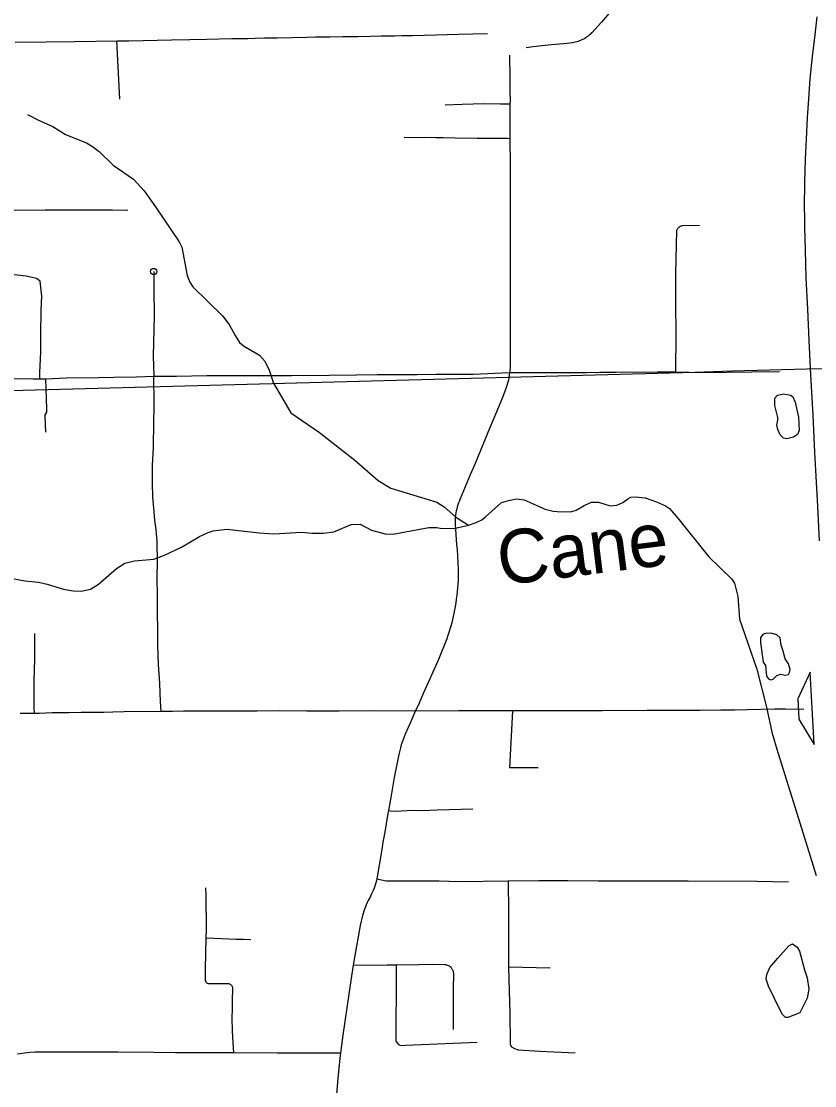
# Model space of a CAD drawing. Extents: x -19 to 366, y -4 to 359.
# Drawn here: x 154.399 to 155.582, y 181.938 to 183.524 of the extents above; entities that cross this region are included whole.
import ezdxf

# ---------------------------------------------------------------- set-up
doc = ezdxf.new("R2010")
doc.units = 0
for name, color, linetype in [('R_Exist Surface Annot', 7, 'Continuous'), ('R_ROW', 7, 'Continuous'), ('R_ROW Annot', 7, 'Continuous'), ('R_Temp Easement', 7, 'Continuous'), ('R_Xsect Slope', 7, 'Continuous'), ('Sheet Fence', 7, 'Continuous')]:
    doc.layers.add(name, color=color, linetype=linetype)

msp = doc.modelspace()

# ---------------------------------------------------------------- linework, layer by layer
at = {"layer": 'R_Exist Surface Annot'}
msp.add_lwpolyline([(155.5892, 182.7503), (155.5866, 182.8016), (155.5843, 182.8466), (155.5825, 182.8824), (155.5796, 182.9374), (155.5766, 182.9976), (155.5741, 183.0486), (155.5718, 183.0953), (155.5696, 183.1424), (155.5682, 183.1832), (155.5674, 183.2179), (155.5673, 183.2325), (155.5671, 183.2473), (155.5675, 183.2842), (155.5683, 183.319), (155.5697, 183.3486), (155.5713, 183.3807), (155.5733, 183.409), (155.5755, 183.4385), (155.5788, 183.4718), (155.5826, 183.5041), (155.5858, 183.531)], dxfattribs=at)
at = {"layer": 'R_ROW'}
for points in [[(155.2785, 183.5399), (155.2644, 183.5232), (155.2499, 183.5075), (155.2486, 183.5062), (155.2472, 183.5049), (155.2458, 183.5036), (155.2442, 183.5023), (155.2427, 183.5011), (155.241, 183.5), (155.2393, 183.4989), (155.2376, 183.4979), (155.2361, 183.4971), (155.2338, 183.4961), (155.2316, 183.4952), (155.2296, 183.4945), (155.2274, 183.4938), (155.2253, 183.4933), (155.2232, 183.4928), (155.221, 183.4924), (155.208, 183.4908), (155.1893, 183.4892), (155.1624, 183.4865), (155.1521, 183.485)], [(154.5417, 183.4952), (154.5598, 183.4955), (154.6234, 183.4968), (154.6506, 183.4972), (154.676, 183.4977), (154.7135, 183.4988), (154.7369, 183.4989), (154.7483, 183.4991), (154.7621, 183.4996), (154.7807, 183.5), (154.8245, 183.5008), (154.8378, 183.5011), (154.8599, 183.5015), (154.8782, 183.5017), (154.9012, 183.5017), (154.9202, 183.5022), (154.9357, 183.5026), (154.9557, 183.5029), (154.9669, 183.5031), (154.9825, 183.5033), (155.0001, 183.5036), (155.0181, 183.5043), (155.0516, 183.5051), (155.0726, 183.5057), (155.0944, 183.5061)], [(154.3904, 183.4932), (154.4363, 183.4939), (154.4788, 183.4943), (154.5417, 183.4952)], [(154.5464, 183.4084), (154.5417, 183.4952)], [(155.1274, 183.474), (155.1276, 183.4389), (155.1277, 183.4204), (155.128, 183.4064), (155.1279, 183.4008)], [(155.1279, 183.4008), (155.1246, 183.4011), (155.1136, 183.4012), (155.0886, 183.4013), (155.0732, 183.4009), (155.0564, 183.4004), (155.0314, 183.3994)], [(155.1279, 183.4008), (155.1279, 183.391), (155.1279, 183.3688), (155.1278, 183.3492)], [(155.1278, 183.3492), (155.1242, 183.3496), (155.1021, 183.3499), (155.0788, 183.35), (155.0463, 183.3505), (155.0284, 183.3508), (155.0172, 183.351), (155.0099, 183.3512), (154.9703, 183.351)], [(155.1278, 183.3492), (155.128, 183.3106), (155.1281, 183.2838), (155.128, 183.2551), (155.1281, 183.2345), (155.1281, 183.2121), (155.1281, 183.1918), (155.1282, 183.172), (155.1281, 183.1562), (155.1283, 183.1388), (155.1283, 183.1201), (155.128, 183.0818), (155.1282, 183.0652), (155.1282, 183.0497), (155.1282, 183.0337), (155.1283, 183.0188), (155.1282, 183.0093), (155.1277, 183.0029), (155.1274, 183.001)], [(154.5583, 183.2425), (154.5352, 183.2432), (154.4738, 183.243), (154.4349, 183.2428), (154.3782, 183.2423), (154.3204, 183.2426), (154.2751, 183.2414), (154.2544, 183.241)], [(155.4106, 183.2203), (155.3848, 183.2196), (155.3836, 183.2193), (155.3825, 183.219), (155.3815, 183.2186), (155.3805, 183.218), (155.3796, 183.2173), (155.3787, 183.2165), (155.378, 183.2157), (155.3773, 183.2147), (155.3768, 183.2137), (155.3763, 183.2127), (155.3746, 183.1485), (155.3748, 183.1049), (155.3749, 183.0582), (155.3747, 183.002)], [(154.4272, 182.9917), (154.4272, 183.0017), (154.4278, 183.011), (154.4284, 183.0321), (154.4285, 183.0583), (154.4293, 183.0934), (154.4299, 183.1149), (154.4276, 183.1371), (154.4222, 183.1412), (154.4068, 183.1445), (154.3473, 183.1512)], [(154.5968, 183.1516), (154.5972, 183.1255), (154.5975, 183.0849), (154.5961, 183.0258), (154.5968, 182.9955)], [(154.5968, 182.9955), (154.6309, 182.9958), (154.6761, 182.9965), (154.7093, 182.9965), (154.8022, 182.9968), (154.8586, 182.9973), (154.899, 182.9976), (154.9298, 182.9982), (154.9897, 182.9981), (155.0177, 182.9985), (155.0439, 182.9986), (155.0731, 182.9985), (155.1274, 183.001)], [(155.1274, 183.001), (155.1268, 182.9972), (155.1259, 182.9899), (155.1217, 182.9775), (155.1165, 182.9639), (155.1083, 182.9435), (155.0975, 182.9176), (155.0758, 182.8653), (155.0685, 182.8486), (155.0638, 182.8369), (155.0587, 182.8247), (155.0538, 182.8128), (155.0525, 182.81), (155.0513, 182.807), (155.0503, 182.8041), (155.0494, 182.801), (155.0485, 182.798), (155.0478, 182.7949), (155.0472, 182.7918), (155.0467, 182.7887), (155.0463, 182.7856), (155.046, 182.7825), (155.0464, 182.7749), (155.0467, 182.7673), (155.0472, 182.7598), (155.0478, 182.7523), (155.0484, 182.7447), (155.0491, 182.7372), (155.0497, 182.7273), (155.0502, 182.7174), (155.0505, 182.7075), (155.0508, 182.6975), (155.0506, 182.6918), (155.0503, 182.6861), (155.0498, 182.6804), (155.0493, 182.6748), (155.0487, 182.6691), (155.0479, 182.6635), (155.047, 182.6578), (155.046, 182.6522), (155.0452, 182.6473), (155.0443, 182.6425), (155.0433, 182.6376), (155.0422, 182.6328), (155.041, 182.628), (155.0397, 182.6232), (155.0384, 182.6185), (155.0369, 182.6138), (155.0354, 182.6091), (155.0337, 182.6044), (155.0211, 182.5732), (155.009, 182.5454), (154.999, 182.5237), (154.991, 182.5048), (154.9866, 182.4966)], [(155.1274, 183.001), (155.1489, 183.0011), (155.1875, 183.0009), (155.2142, 183.0011), (155.242, 183.0012), (155.262, 183.0015), (155.2864, 183.0015), (155.348, 183.0021), (155.3723, 183.0021), (155.3747, 183.002)], [(155.3747, 183.002), (155.4144, 183.001), (155.4886, 183.002), (155.5295, 183.0027)], [(154.3285, 182.9921), (154.3403, 182.992), (154.3787, 182.992), (154.4172, 182.9915), (154.4272, 182.9917)], [(154.4272, 182.9917), (154.4345, 182.9919), (154.4362, 182.9919)], [(154.4359, 182.9124), (154.4352, 182.9353), (154.4352, 182.9378), (154.4359, 182.9395), (154.4374, 182.9421), (154.4376, 182.947), (154.4362, 182.9919)], [(154.4362, 182.9919), (154.4663, 182.993), (154.5146, 182.9938)], [(154.5146, 182.9938), (154.5374, 182.9942)], [(154.5374, 182.9942), (154.5714, 182.9947), (154.5968, 182.9955)], [(154.6079, 182.4959), (154.6071, 182.511), (154.6059, 182.5377), (154.6042, 182.5659), (154.6032, 182.5941), (154.6024, 182.6663), (154.6022, 182.6973), (154.6023, 182.7186), (154.6019, 182.7499), (154.6005, 182.7671), (154.5987, 182.7813), (154.5974, 182.7934), (154.5953, 182.8157), (154.595, 182.8358), (154.5952, 182.8631), (154.5963, 182.8889), (154.5963, 182.8951), (154.5969, 182.9211), (154.5973, 182.9561), (154.5968, 182.9955)], [(154.4191, 182.4931), (154.4185, 182.5007), (154.4185, 182.5101), (154.4187, 182.5421), (154.4195, 182.5732), (154.4196, 182.6122)], [(154.4191, 182.4931), (154.4088, 182.493), (154.3977, 182.493)], [(154.6079, 182.4959), (154.5529, 182.4952), (154.5357, 182.495), (154.5223, 182.4946), (154.505, 182.4944), (154.4889, 182.4943), (154.4703, 182.494), (154.4588, 182.4939), (154.4456, 182.4938), (154.4264, 182.4932), (154.4191, 182.4931)], [(154.9866, 182.4966), (154.9197, 182.4967), (154.8734, 182.4965), (154.8244, 182.4966), (154.7839, 182.4969), (154.7509, 182.4965), (154.7248, 182.4966), (154.6968, 182.4964), (154.6689, 182.4964), (154.6412, 182.4962), (154.6248, 182.4961), (154.6079, 182.4959)], [(154.9866, 182.4966), (154.982, 182.4853), (154.9786, 182.4776), (154.9716, 182.4623), (154.97, 182.4583), (154.9685, 182.4542), (154.9672, 182.4502), (154.9659, 182.4461), (154.9647, 182.442), (154.9635, 182.4378), (154.9625, 182.4337), (154.9616, 182.4295), (154.9555, 182.3976), (154.9501, 182.3677), (154.9466, 182.3482)], [(155.1323, 182.4969), (155.113, 182.4969), (155.0752, 182.4968), (155.051, 182.4968), (154.9866, 182.4966)], [(155.1701, 182.4118), (155.1276, 182.4118), (155.1323, 182.4969)], [(155.4628, 182.4981), (155.4424, 182.4977), (155.4113, 182.4974), (155.3804, 182.4973), (155.3323, 182.4976), (155.2653, 182.497), (155.1701, 182.4968), (155.1323, 182.4969)], [(155.4816, 182.4985), (155.4628, 182.4981)], [(155.5661, 182.499), (155.5385, 182.4993), (155.5224, 182.4992), (155.4816, 182.4985)], [(154.9466, 182.3482), (154.9453, 182.3409), (154.9411, 182.3163), (154.9385, 182.3012), (154.9368, 182.2904), (154.9295, 182.2465)], [(154.9295, 182.2465), (154.9291, 182.2441), (154.9263, 182.2357), (154.9252, 182.2326), (154.924, 182.2294), (154.9226, 182.2263), (154.9212, 182.2232), (154.9198, 182.2202), (154.9166, 182.2142), (154.9151, 182.2111), (154.9137, 182.2079), (154.9124, 182.2047), (154.9111, 182.2015), (154.91, 182.1983), (154.9089, 182.195), (154.908, 182.1917), (154.9045, 182.177), (154.896, 182.1293), (154.8942, 182.1179)], [(154.9295, 182.2465), (154.9434, 182.2438), (154.9733, 182.2435), (154.9982, 182.2436), (155.0224, 182.2435), (155.0513, 182.2428), (155.1254, 182.2434)], [(155.1254, 182.2434), (155.1711, 182.2439), (155.214, 182.2441), (155.2594, 182.2438), (155.3234, 182.2434), (155.3937, 182.2435), (155.4961, 182.2431), (155.5432, 182.2421)], [(155.1254, 182.2434), (155.1259, 182.1971), (155.1256, 182.1603), (155.1259, 182.1156)], [(154.6742, 182.2332), (154.6744, 182.2222), (154.6745, 182.2132), (154.6745, 182.2043), (154.6748, 182.1888), (154.6748, 182.171), (154.6747, 182.1586)], [(154.6747, 182.1586), (154.6734, 182.1118), (154.6735, 182.0964), (154.6736, 182.0955), (154.6738, 182.0946), (154.6741, 182.0938), (154.6745, 182.0931), (154.6751, 182.0924), (154.6757, 182.0918), (154.6764, 182.0913), (154.6772, 182.0909), (154.678, 182.0906), (154.6789, 182.0905), (154.7065, 182.0905), (154.7073, 182.0906), (154.708, 182.0905), (154.7087, 182.0904), (154.7097, 182.0902), (154.7105, 182.0898), (154.7113, 182.0893), (154.712, 182.0886), (154.7127, 182.0879), (154.7132, 182.0871), (154.7136, 182.0863), (154.7139, 182.0854), (154.7141, 182.0848), (154.714, 182.0645), (154.7136, 182.0522), (154.7134, 182.0393), (154.7138, 182.0196), (154.7149, 182.0025), (154.7158, 181.9873)], [(154.6747, 182.1586), (154.6862, 182.158), (154.6972, 182.1575), (154.7083, 182.1571), (154.7194, 182.1567), (154.7305, 182.1565), (154.7415, 182.1563)], [(154.8942, 182.1179), (154.8907, 182.0949), (154.8883, 182.0782), (154.8789, 182.0136), (154.8769, 181.9985), (154.8754, 181.9867)], [(154.8942, 182.1179), (154.9447, 182.1184), (154.9582, 182.1186)], [(154.9582, 182.1186), (154.9581, 182.0746), (154.9577, 182.0358), (154.9577, 182.005), (154.9585, 182.003), (154.9622, 181.9994), (154.9667, 181.9982), (154.9721, 181.9988), (155.0792, 182.0033)], [(154.9582, 182.1186), (154.992, 182.1191), (155.0124, 182.1192), (155.0304, 182.1191), (155.0318, 182.1189), (155.0331, 182.1186), (155.0345, 182.1181), (155.0358, 182.1175), (155.037, 182.1168), (155.0381, 182.116), (155.039, 182.1152), (155.04, 182.1142), (155.0408, 182.1132), (155.0415, 182.1122), (155.0421, 182.1111), (155.0427, 182.1099), (155.0431, 182.1087), (155.0434, 182.1075), (155.0436, 182.1063), (155.0438, 182.1049), (155.0438, 182.1042), (155.0434, 182.0837), (155.0432, 182.0632), (155.0432, 182.0426), (155.0434, 182.0221)], [(155.1259, 182.1156), (155.1259, 182.1144), (155.1269, 182.0799), (155.1275, 182.0469), (155.128, 182.0023), (155.128, 181.9995), (155.1303, 181.9964), (155.1344, 181.9935), (155.1402, 181.9919), (155.1725, 181.9899), (155.2253, 181.9875)], [(155.1259, 182.1156), (155.1877, 182.1138)], [(154.7158, 181.9873), (154.7053, 181.9873), (154.6748, 181.9873), (154.65, 181.9875), (154.6295, 181.9875), (154.5969, 181.9878), (154.5432, 181.9883), (154.5077, 181.9885), (154.4522, 181.9884), (154.432, 181.9885), (154.4198, 181.9882), (154.4123, 181.9876), (154.404, 181.9866), (154.3976, 181.9857), (154.3938, 181.9855)], [(154.8754, 181.9867), (154.8498, 181.9868), (154.8144, 181.9868), (154.7809, 181.9868), (154.7158, 181.9873)], [(154.8754, 181.9867), (154.8745, 181.9792), (154.8713, 181.9488), (154.8681, 181.9143), (154.8664, 181.8924), (154.8642, 181.8685), (154.8615, 181.8451), (154.8583, 181.8187)]]:
    msp.add_lwpolyline(points, dxfattribs=at)
msp.add_circle((154.5968, 183.1516), 0.00473, dxfattribs=at)
at = {"layer": 'R_ROW Annot'}
msp.add_lwpolyline([(154.9466, 182.3482), (154.9494, 182.3477), (154.9568, 182.3474), (154.9837, 182.3489), (154.9972, 182.3486), (155.0196, 182.3496), (155.0723, 182.3509)], dxfattribs=at)
at = {"layer": 'R_Temp Easement'}
for points in [[(154.4086, 183.3854), (154.4251, 183.3769), (154.4466, 183.3677), (154.4655, 183.3557), (154.4967, 183.3433), (154.5054, 183.338), (154.5153, 183.3305), (154.5362, 183.3099), (154.5668, 183.2894), (154.5826, 183.2718), (154.5997, 183.2478), (154.6349, 183.1959), (154.6387, 183.1878), (154.6465, 183.1455), (154.6505, 183.1355), (154.6551, 183.1289), (154.6996, 183.0856), (154.7095, 183.0724), (154.718, 183.0561), (154.7249, 183.0457), (154.7308, 183.0408), (154.7543, 183.0269), (154.7618, 183.0184), (154.7684, 183.0061), (154.7753, 182.9854)], [(154.7753, 182.9854), (154.8011, 182.9412), (154.8439, 182.9116), (154.8964, 182.8705), (154.9312, 182.8404), (154.9505, 182.8287), (155.0191, 182.8078), (155.0299, 182.8009), (155.0465, 182.7862), (155.0659, 182.7734)], [(155.5272, 182.9302), (155.5272, 182.9342), (155.5225, 182.952), (155.5226, 182.963), (155.5265, 182.9672), (155.5354, 182.9691), (155.5466, 182.9672), (155.5495, 182.965), (155.5532, 182.9571), (155.558, 182.9346)], [(155.558, 182.9346), (155.559, 182.9147), (155.5564, 182.9088), (155.5503, 182.9047), (155.5407, 182.9024), (155.5355, 182.9035), (155.5307, 182.9083), (155.5273, 182.916), (155.5259, 182.9224), (155.5272, 182.9302)], [(155.0659, 182.7734), (155.0777, 182.7776), (155.086, 182.7818), (155.0912, 182.7861), (155.1152, 182.8072), (155.1257, 182.8104), (155.1378, 182.8127), (155.1492, 182.8113), (155.1803, 182.7974), (155.1921, 182.7946), (155.2043, 182.7933), (155.2203, 182.7942), (155.2264, 182.7958), (155.2385, 182.8027), (155.2496, 182.8077), (155.26, 182.8077), (155.2773, 182.8025), (155.2872, 182.8033), (155.296, 182.8072), (155.3035, 182.8129), (155.3082, 182.8151), (155.3151, 182.8159), (155.3292, 182.8145), (155.3463, 182.8082), (155.3595, 182.8022), (155.3657, 182.7983), (155.378, 182.7839), (155.4244, 182.7266), (155.4586, 182.693), (155.4626, 182.6872), (155.4674, 182.6674), (155.4699, 182.6337), (155.4781, 182.6109), (155.4958, 182.559), (155.5103, 182.5026), (155.5184, 182.4649), (155.5259, 182.4397), (155.56, 182.3299), (155.5845, 182.2516)], [(154.3782, 182.6954), (154.4047, 182.6906), (154.4253, 182.6887), (154.4381, 182.6859), (154.4626, 182.678), (154.4767, 182.6758), (154.4888, 182.6755), (154.5024, 182.6784), (154.5147, 182.6857), (154.5414, 182.7088), (154.5539, 182.717), (154.5682, 182.7207), (154.5968, 182.7231), (154.6131, 182.7291), (154.6383, 182.7408), (154.6652, 182.7569), (154.678, 182.7628), (154.6855, 182.7652), (154.7059, 182.7677), (154.7539, 182.762), (154.7759, 182.7609), (154.8173, 182.763), (154.8329, 182.7616), (154.8499, 182.7615), (154.8652, 182.7637), (154.8911, 182.7746), (154.9047, 182.7749), (154.9214, 182.7663), (154.9419, 182.7608), (154.9531, 182.7603), (155.0069, 182.77), (155.019, 182.7701), (155.0237, 182.7692), (155.044, 182.7685), (155.0659, 182.7734)], [(155.5352, 182.5856), (155.5322, 182.5948), (155.5307, 182.6056), (155.5257, 182.6101), (155.5171, 182.6129), (155.509, 182.612), (155.5048, 182.6106), (155.5011, 182.606), (155.5011, 182.599), (155.5051, 182.5694)], [(155.5051, 182.5694), (155.5086, 182.5644), (155.5104, 182.5487), (155.5135, 182.5444), (155.5165, 182.5433), (155.5201, 182.5441), (155.5255, 182.5495), (155.5313, 182.5517), (155.5386, 182.5503), (155.5431, 182.5512), (155.5445, 182.5539), (155.5456, 182.5583), (155.5432, 182.5671), (155.5383, 182.5746), (155.5352, 182.5856)], [(155.5217, 182.0693), (155.5133, 182.0864), (155.51, 182.097), (155.5108, 182.1042), (155.5154, 182.1146), (155.5272, 182.1286), (155.5437, 182.1466), (155.5488, 182.1497), (155.5561, 182.1446), (155.5596, 182.1388), (155.5667, 182.111), (155.5709, 182.0991)], [(155.5709, 182.0991), (155.5733, 182.0823), (155.5711, 182.0689), (155.5598, 182.0471), (155.5422, 182.0397), (155.5384, 182.0399), (155.5339, 182.0443), (155.5265, 182.059), (155.5217, 182.0693)]]:
    msp.add_lwpolyline(points, dxfattribs=at)
at = {"layer": 'R_Xsect Slope'}
for p, q in [((155.5755, 182.5547), (155.5571, 182.515)), ((155.5783, 182.5007), (155.5755, 182.5547)), ((155.5571, 182.515), (155.5586, 182.4844)), ((155.5811, 182.4468), (155.5783, 182.5007)), ((155.5586, 182.4844), (155.5811, 182.4468))]:
    msp.add_line(p, q, dxfattribs=at)
at = {"layer": 'Sheet Fence'}
for points in [[(0, 180.8999), (7.1228, 180.9044), (14.2457, 180.9176), (21.3685, 180.9397), (28.4912, 180.9706), (35.614, 181.0103), (42.7366, 181.0589), (49.8592, 181.1163), (56.9818, 181.1825), (64.1042, 181.2575), (71.2266, 181.3414), (78.3488, 181.4341), (85.4709, 181.5357), (92.5929, 181.646), (99.7147, 181.7652), (106.8364, 181.8933), (113.9579, 182.0301), (121.0793, 182.1758), (128.2005, 182.3303), (135.3214, 182.4936), (142.4422, 182.6658), (149.5627, 182.8468), (156.683, 183.0366), (163.8031, 183.2352), (170.9229, 183.4427), (178.0425, 183.659), (185.1617, 183.8841), (192.2807, 184.1181), (199.3994, 184.3608), (206.5178, 184.6124), (213.6359, 184.8728), (220.7537, 185.1421), (227.8711, 185.4201), (234.9881, 185.707), (242.1048, 186.0027), (249.2212, 186.3073), (256.3371, 186.6206), (263.4526, 186.9428), (270.5678, 187.2738), (277.6825, 187.6136), (284.7968, 187.9622), (291.9107, 188.3197), (299.0241, 188.6859), (306.1371, 189.061), (313.2495, 189.4449), (320.3615, 189.8377), (327.4731, 190.2392), (334.5841, 190.6495), (341.6946, 191.0687)], [(0, 172.2839), (7.1335, 172.2883), (14.267, 172.3015), (21.4005, 172.3236), (28.5339, 172.3544), (35.6673, 172.3941), (42.8006, 172.4426), (49.9339, 172.4999), (57.0671, 172.566), (64.2002, 172.6409), (71.3332, 172.7246), (78.4661, 172.8172), (85.5989, 172.9186), (92.7315, 173.0287), (99.8641, 173.1477), (106.9964, 173.2755), (114.1286, 173.4122), (121.2606, 173.5576), (128.3925, 173.7119), (135.5241, 173.8749), (142.6555, 174.0468), (149.7867, 174.2275), (156.9177, 174.417), (164.0485, 174.6153), (171.179, 174.8224), (178.3092, 175.0383), (185.4392, 175.2631), (192.5688, 175.4966), (199.6982, 175.739), (206.8273, 175.9902), (213.9561, 176.2502), (221.0845, 176.5189), (228.2126, 176.7965), (235.3404, 177.083), (242.4677, 177.3782), (249.5948, 177.6822), (256.7214, 177.995), (263.8476, 178.3167), (270.9735, 178.6471), (278.0989, 178.9863), (285.2239, 179.3344), (292.3485, 179.6912), (299.4726, 180.0569), (306.5963, 180.4314), (313.7195, 180.8146), (320.8422, 181.2067), (327.9644, 181.6076), (335.0862, 182.0172), (342.2074, 182.4357)]]:
    msp.add_spline(points, degree=3, dxfattribs=at)

# ---------------------------------------------------------------- texts
at = {"layer": 'R_Temp Easement'}
msp.add_text('Cane', height=0.08, rotation=7.0917, dxfattribs=at).set_placement((155.1138, 182.6836))

doc.saveas('drawing.dxf')
